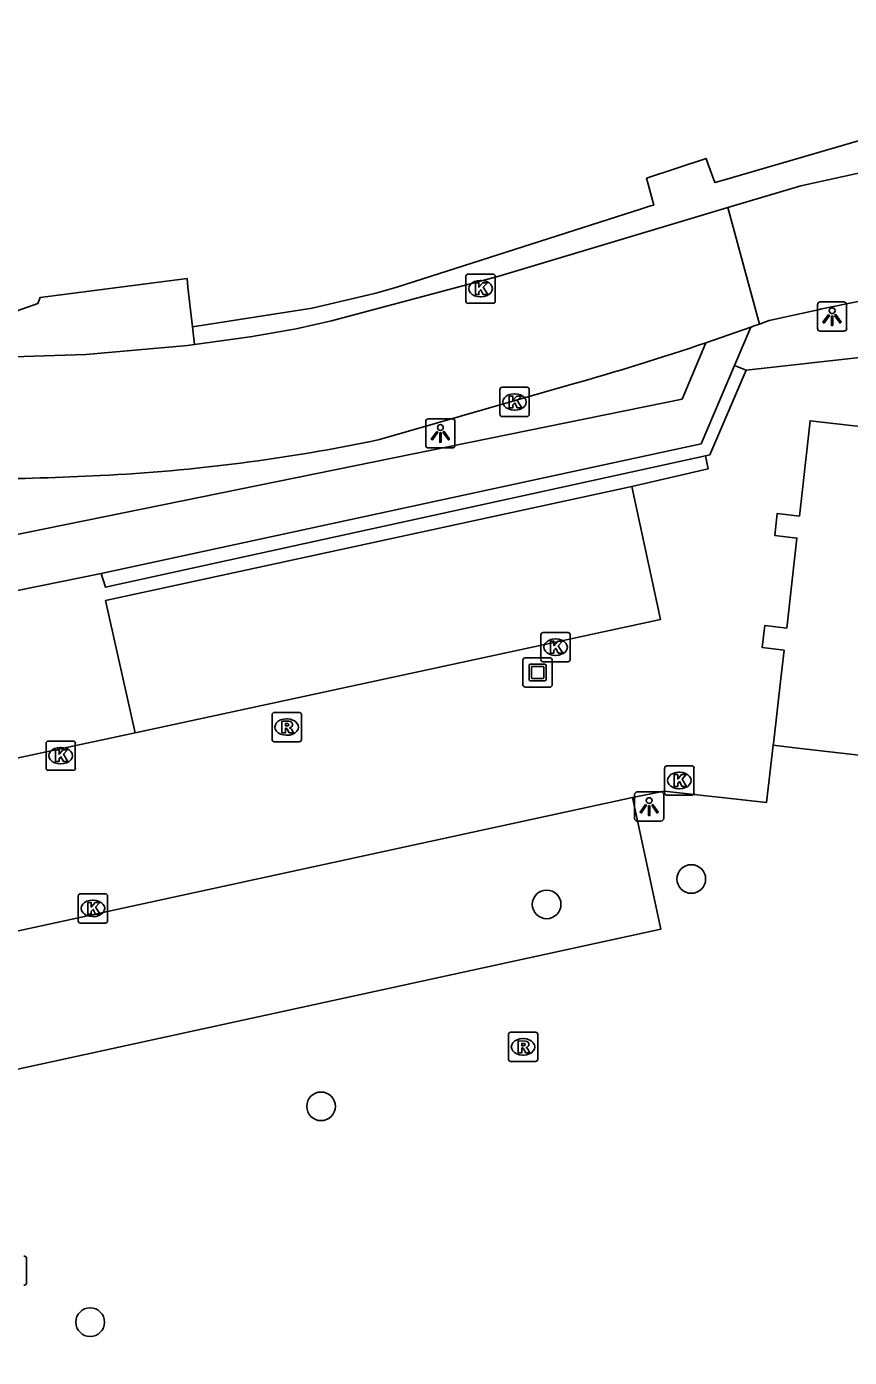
# Model space of a CAD drawing. Extents: x 161087 to 161922, y 382574 to 383873.
# Drawn here: x 161734.25 to 161762.33, y 383278.18 to 383323.61 of the extents above; entities that cross this region are included whole.
import ezdxf

# ---------------------------------------------------------------- set-up
doc = ezdxf.new("R2010")
doc.units = 0
for name, color, linetype in [('IMGEO_Boom', 7, 'Continuous'), ('IMGEO_Kolk', 7, 'Continuous'), ('IMGEO_Kunstobject', 7, 'Continuous'), ('IMGEO_Lichtpunt', 7, 'Continuous'), ('IMGEO_Muur', 7, 'Continuous'), ('IMGEO_Pand', 7, 'Continuous'), ('IMGEO_Parkeervlak_halfverhard', 7, 'Continuous'), ('IMGEO_Rijbaan_lokaal_open', 7, 'Continuous'), ('IMGEO_Rioolput', 7, 'Continuous'), ('IMGEO_Voetgangersgebied_open', 7, 'Continuous'), ('IMGEO_Voetpad_open', 7, 'Continuous')]:
    doc.layers.add(name, color=color, linetype=linetype)

msp = doc.modelspace()

# ---------------------------------------------------------------- linework, layer by layer
at = {"layer": 'IMGEO_Boom'}
for centre in [(161756.937, 383294.515), (161751.999, 383293.648), (161744.298, 383286.754), (161736.418, 383279.385)]:
    msp.add_circle(centre, 0.489, dxfattribs=at)
at = {"layer": 'IMGEO_Kolk'}
for p, q in [((161749.244, 383314.242), (161749.244, 383315.094)), ((161749.319, 383315.168), (161750.171, 383315.168)), ((161750.245, 383315.094), (161750.245, 383314.242)), ((161749.732, 383314.948), (161749.757, 383314.948)), ((161750.171, 383314.168), (161749.319, 383314.168)), ((161749.755, 383314.388), (161749.73, 383314.388)), ((161750.403, 383310.376), (161750.403, 383311.228)), ((161750.478, 383311.302), (161751.33, 383311.302)), ((161750.891, 383311.082), (161750.916, 383311.082)), ((161751.404, 383311.228), (161751.404, 383310.376)), ((161750.914, 383310.522), (161750.889, 383310.522)), ((161751.33, 383310.302), (161750.478, 383310.302)), ((161751.804, 383302.003), (161751.804, 383302.855)), ((161751.879, 383302.929), (161752.731, 383302.929)), ((161752.805, 383302.855), (161752.805, 383302.003)), ((161752.292, 383302.709), (161752.317, 383302.709)), ((161752.731, 383301.929), (161751.879, 383301.929)), ((161752.315, 383302.149), (161752.29, 383302.149)), ((161734.91, 383298.299), (161734.91, 383299.151)), ((161734.985, 383299.225), (161735.837, 383299.225)), ((161735.911, 383299.151), (161735.911, 383298.299)), ((161735.398, 383299.005), (161735.423, 383299.005)), ((161735.837, 383298.225), (161734.985, 383298.225)), ((161735.421, 383298.445), (161735.396, 383298.445)), ((161756.027, 383297.452), (161756.027, 383298.304)), ((161756.102, 383298.378), (161756.954, 383298.378)), ((161757.028, 383298.304), (161757.028, 383297.452)), ((161756.515, 383298.158), (161756.54, 383298.158)), ((161756.954, 383297.378), (161756.102, 383297.378)), ((161756.538, 383297.598), (161756.513, 383297.598)), ((161736.012, 383293.084), (161736.012, 383293.936)), ((161736.087, 383294.01), (161736.939, 383294.01)), ((161736.5, 383293.79), (161736.525, 383293.79)), ((161737.013, 383293.936), (161737.013, 383293.084)), ((161736.523, 383293.23), (161736.498, 383293.23)), ((161736.939, 383293.01), (161736.087, 383293.01))]:
    msp.add_line(p, q, dxfattribs=at)
for points in [[(161749.244, 383314.242), (161749.244, 383315.094)], [(161749.319, 383315.168), (161750.171, 383315.168)], [(161750.245, 383315.094), (161750.245, 383314.242)], [(161749.565, 383314.868), (161749.688, 383314.868), (161749.688, 383314.717), (161749.818, 383314.868), (161749.982, 383314.868), (161749.836, 383314.717), (161749.989, 383314.468), (161749.837, 383314.468), (161749.752, 383314.632), (161749.688, 383314.565), (161749.688, 383314.468), (161749.565, 383314.468), (161749.565, 383314.868)], [(161750.171, 383314.168), (161749.319, 383314.168)], [(161750.403, 383310.376), (161750.403, 383311.228)], [(161750.478, 383311.302), (161751.33, 383311.302)], [(161750.724, 383311.002), (161750.847, 383311.002), (161750.847, 383310.851), (161750.977, 383311.002), (161751.141, 383311.002), (161750.995, 383310.851), (161751.148, 383310.602), (161750.996, 383310.602), (161750.911, 383310.766), (161750.847, 383310.699), (161750.847, 383310.602), (161750.724, 383310.602), (161750.724, 383311.002)], [(161751.404, 383311.228), (161751.404, 383310.376)], [(161751.33, 383310.302), (161750.478, 383310.302)], [(161751.804, 383302.003), (161751.804, 383302.855)], [(161751.879, 383302.929), (161752.731, 383302.929)], [(161752.805, 383302.855), (161752.805, 383302.003)], [(161752.125, 383302.629), (161752.248, 383302.629), (161752.248, 383302.478), (161752.378, 383302.629), (161752.542, 383302.629), (161752.396, 383302.478), (161752.549, 383302.229), (161752.397, 383302.229), (161752.312, 383302.393), (161752.248, 383302.326), (161752.248, 383302.229), (161752.125, 383302.229), (161752.125, 383302.629)], [(161752.731, 383301.929), (161751.879, 383301.929)], [(161734.91, 383298.299), (161734.91, 383299.151)], [(161734.985, 383299.225), (161735.837, 383299.225)], [(161735.911, 383299.151), (161735.911, 383298.299)], [(161735.231, 383298.925), (161735.354, 383298.925), (161735.354, 383298.774), (161735.484, 383298.925), (161735.648, 383298.925), (161735.502, 383298.774), (161735.655, 383298.525), (161735.503, 383298.525), (161735.418, 383298.689), (161735.354, 383298.622), (161735.354, 383298.525), (161735.231, 383298.525), (161735.231, 383298.925)], [(161735.837, 383298.225), (161734.985, 383298.225)], [(161756.027, 383297.452), (161756.027, 383298.304)], [(161756.102, 383298.378), (161756.954, 383298.378)], [(161757.028, 383298.304), (161757.028, 383297.452)], [(161756.348, 383298.078), (161756.471, 383298.078), (161756.471, 383297.927), (161756.601, 383298.078), (161756.765, 383298.078), (161756.619, 383297.927), (161756.772, 383297.678), (161756.62, 383297.678), (161756.535, 383297.842), (161756.471, 383297.775), (161756.471, 383297.678), (161756.348, 383297.678), (161756.348, 383298.078)], [(161756.954, 383297.378), (161756.102, 383297.378)], [(161736.012, 383293.084), (161736.012, 383293.936)], [(161736.087, 383294.01), (161736.939, 383294.01)], [(161736.333, 383293.71), (161736.456, 383293.71), (161736.456, 383293.559), (161736.586, 383293.71), (161736.75, 383293.71), (161736.604, 383293.559), (161736.757, 383293.31), (161736.605, 383293.31), (161736.52, 383293.474), (161736.456, 383293.407), (161736.456, 383293.31), (161736.333, 383293.31), (161736.333, 383293.71)], [(161737.013, 383293.936), (161737.013, 383293.084)], [(161736.939, 383293.01), (161736.087, 383293.01)]]:
    msp.add_lwpolyline(points, dxfattribs=at)
for centre, start, end in [((161749.321, 383315.092), 91.552, 178.448), ((161749.321, 383315.092), 91.552, 178.448), ((161750.169, 383315.092), 1.552, 88.448), ((161750.169, 383315.092), 1.552, 88.448), ((161749.321, 383314.244), 181.552, 268.448), ((161749.321, 383314.244), 181.552, 268.448), ((161750.169, 383314.244), 271.552, 358.448), ((161750.169, 383314.244), 271.552, 358.448), ((161750.48, 383311.226), 91.552, 178.448), ((161750.48, 383311.226), 91.552, 178.448), ((161751.328, 383311.226), 1.552, 88.448), ((161751.328, 383311.226), 1.552, 88.448), ((161750.48, 383310.378), 181.552, 268.448), ((161750.48, 383310.378), 181.552, 268.448), ((161751.328, 383310.378), 271.552, 358.448), ((161751.328, 383310.378), 271.552, 358.448), ((161751.881, 383302.853), 91.552, 178.448), ((161751.881, 383302.853), 91.552, 178.448), ((161752.729, 383302.853), 1.552, 88.448), ((161752.729, 383302.853), 1.552, 88.448), ((161751.881, 383302.005), 181.552, 268.448), ((161751.881, 383302.005), 181.552, 268.448), ((161752.729, 383302.005), 271.552, 358.448), ((161752.729, 383302.005), 271.552, 358.448), ((161734.987, 383299.149), 91.552, 178.448), ((161734.987, 383299.149), 91.552, 178.448), ((161735.835, 383299.149), 1.552, 88.448), ((161735.835, 383299.149), 1.552, 88.448), ((161734.987, 383298.301), 181.552, 268.448), ((161734.987, 383298.301), 181.552, 268.448), ((161735.835, 383298.301), 271.552, 358.448), ((161735.835, 383298.301), 271.552, 358.448), ((161756.104, 383298.302), 91.552, 178.448), ((161756.104, 383298.302), 91.552, 178.448), ((161756.952, 383298.302), 1.552, 88.448), ((161756.952, 383298.302), 1.552, 88.448), ((161756.104, 383297.454), 181.552, 268.448), ((161756.104, 383297.454), 181.552, 268.448), ((161756.952, 383297.454), 271.552, 358.448), ((161756.952, 383297.454), 271.552, 358.448), ((161736.089, 383293.934), 91.552, 178.448), ((161736.089, 383293.934), 91.552, 178.448), ((161736.937, 383293.934), 1.552, 88.448), ((161736.937, 383293.934), 1.552, 88.448), ((161736.089, 383293.086), 181.552, 268.448), ((161736.089, 383293.086), 181.552, 268.448), ((161736.937, 383293.086), 271.552, 358.448), ((161736.937, 383293.086), 271.552, 358.448)]:
    msp.add_arc(centre, 0.0765, start, end, dxfattribs=at)
for centre, major_axis, ratio, start_param, end_param in [((161749.731, 383314.668), (-0.387, 0.002), 0.722429, 4.712389, 7.853982), ((161749.756, 383314.668), (-0.39, 0.002), 0.717154, 1.570796, 4.712389), ((161750.89, 383310.802), (-0.387, 0.002), 0.722429, 4.712389, 7.853982), ((161750.915, 383310.802), (-0.39, 0.002), 0.717154, 1.570796, 4.712389), ((161752.291, 383302.429), (-0.387, 0.002), 0.722429, 4.712389, 7.853982), ((161752.316, 383302.429), (-0.39, 0.002), 0.717154, 1.570796, 4.712389), ((161735.397, 383298.725), (-0.387, 0.002), 0.722429, 4.712389, 7.853982), ((161735.422, 383298.725), (-0.39, 0.002), 0.717154, 1.570796, 4.712389), ((161756.514, 383297.878), (-0.387, 0.002), 0.722429, 4.712389, 7.853982), ((161756.539, 383297.878), (-0.39, 0.002), 0.717154, 1.570796, 4.712389), ((161736.499, 383293.51), (-0.387, 0.002), 0.722429, 4.712389, 7.853982), ((161736.524, 383293.51), (-0.39, 0.002), 0.717154, 1.570796, 4.712389)]:
    msp.add_ellipse(centre, major_axis=major_axis, ratio=ratio, start_param=start_param, end_param=end_param, dxfattribs=at)
at = {"layer": 'IMGEO_Kunstobject'}
for p, q in [((161751.189, 383301.983), (161751.189, 383301.142)), ((161751.189, 383301.983), (161751.189, 383301.142)), ((161752.105, 383302.067), (161751.264, 383302.067)), ((161752.105, 383302.067), (161751.264, 383302.067)), ((161751.453, 383301.855), (161751.927, 383301.855)), ((161752.189, 383301.151), (161752.189, 383301.992)), ((161752.189, 383301.151), (161752.189, 383301.992)), ((161751.403, 383301.331), (161751.403, 383301.805)), ((161751.483, 383301.755), (161751.483, 383301.381)), ((161751.877, 383301.775), (161751.503, 383301.775)), ((161751.897, 383301.381), (161751.897, 383301.755)), ((161751.977, 383301.805), (161751.977, 383301.331)), ((161751.273, 383301.067), (161752.114, 383301.067)), ((161751.273, 383301.067), (161752.114, 383301.067)), ((161751.927, 383301.281), (161751.453, 383301.281)), ((161751.503, 383301.361), (161751.877, 383301.361))]:
    msp.add_line(p, q, dxfattribs=at)
for centre, radius, start, end in [((161751.267, 383301.989), 0.0779, 92.4484, 184.2845), ((161751.267, 383301.989), 0.0779, 92.4484, 184.2845), ((161751.453, 383301.805), 0.05, 90, 180), ((161751.927, 383301.805), 0.05, 360, 90), ((161752.111, 383301.989), 0.0779, 2.4484, 94.2845), ((161752.111, 383301.989), 0.0779, 2.4484, 94.2845), ((161751.503, 383301.755), 0.02, 90, 180), ((161751.503, 383301.381), 0.02, 180, 270), ((161751.877, 383301.755), 0.02, 360, 90), ((161751.877, 383301.381), 0.02, 270, 0), ((161751.267, 383301.145), 0.0779, 182.4484, 274.2845), ((161751.267, 383301.145), 0.0779, 182.4484, 274.2845), ((161751.453, 383301.331), 0.05, 180, 270), ((161751.927, 383301.331), 0.05, 270, 0), ((161752.111, 383301.145), 0.0779, 272.4484, 4.2845), ((161752.111, 383301.145), 0.0779, 272.4484, 4.2845)]:
    msp.add_arc(centre, radius, start, end, dxfattribs=at)
at = {"layer": 'IMGEO_Lichtpunt'}
for p, q in [((161761.243, 383314.119), (161761.243, 383313.312)), ((161761.243, 383314.119), (161761.243, 383313.312)), ((161762.145, 383314.214), (161761.337, 383314.214)), ((161762.145, 383314.214), (161761.337, 383314.214)), ((161762.239, 383313.312), (161762.239, 383314.119)), ((161762.239, 383313.312), (161762.239, 383314.119)), ((161761.337, 383313.218), (161762.145, 383313.218)), ((161761.337, 383313.218), (161762.145, 383313.218)), ((161747.872, 383310.131), (161747.872, 383309.324)), ((161747.872, 383310.131), (161747.872, 383309.324)), ((161748.774, 383310.226), (161747.966, 383310.226)), ((161748.774, 383310.226), (161747.966, 383310.226)), ((161748.868, 383309.324), (161748.868, 383310.131)), ((161748.868, 383309.324), (161748.868, 383310.131)), ((161747.966, 383309.23), (161748.774, 383309.23)), ((161747.966, 383309.23), (161748.774, 383309.23)), ((161754.999, 383297.394), (161754.999, 383296.587)), ((161754.999, 383297.394), (161754.999, 383296.587)), ((161755.901, 383297.489), (161755.093, 383297.489)), ((161755.901, 383297.489), (161755.093, 383297.489)), ((161755.995, 383296.587), (161755.995, 383297.394)), ((161755.995, 383296.587), (161755.995, 383297.394)), ((161755.093, 383296.493), (161755.901, 383296.493)), ((161755.093, 383296.493), (161755.901, 383296.493)), ((161734.248, 383280.74), (161734.248, 383281.547)), ((161734.248, 383280.74), (161734.248, 383281.547))]:
    msp.add_line(p, q, dxfattribs=at)
for points in [[(161761.617, 383313.783), (161761.656, 383313.755), (161761.468, 383313.493), (161761.43, 383313.52), (161761.617, 383313.783)], [(161761.719, 383313.735), (161761.766, 383313.735), (161761.766, 383313.413), (161761.719, 383313.413), (161761.719, 383313.735)], [(161761.829, 383313.755), (161761.867, 383313.782), (161762.054, 383313.52), (161762.015, 383313.492), (161761.829, 383313.755)], [(161748.246, 383309.795), (161748.285, 383309.767), (161748.097, 383309.505), (161748.059, 383309.532), (161748.246, 383309.795)], [(161748.348, 383309.747), (161748.395, 383309.747), (161748.395, 383309.425), (161748.348, 383309.425), (161748.348, 383309.747)], [(161748.458, 383309.767), (161748.496, 383309.794), (161748.683, 383309.532), (161748.644, 383309.504), (161748.458, 383309.767)], [(161755.373, 383297.058), (161755.412, 383297.03), (161755.224, 383296.768), (161755.186, 383296.795), (161755.373, 383297.058)], [(161755.475, 383297.01), (161755.522, 383297.01), (161755.522, 383296.688), (161755.475, 383296.688), (161755.475, 383297.01)], [(161755.585, 383297.03), (161755.623, 383297.057), (161755.81, 383296.795), (161755.771, 383296.767), (161755.585, 383297.03)]]:
    msp.add_lwpolyline(points, dxfattribs=at)
for centre in [(161761.742, 383313.917), (161748.371, 383309.929), (161755.498, 383297.192)]:
    msp.add_circle(centre, 0.0994, dxfattribs=at)
for centre, start, end in [((161761.337, 383314.119), 90, 180), ((161761.337, 383314.119), 90, 180), ((161762.145, 383314.119), 0, 90), ((161762.145, 383314.119), 0, 90), ((161761.337, 383313.312), 180, 270), ((161761.337, 383313.312), 180, 270), ((161762.145, 383313.312), 270, 0), ((161762.145, 383313.312), 270, 360), ((161747.966, 383310.131), 90, 180), ((161747.966, 383310.131), 90, 180), ((161748.774, 383310.131), 0, 90), ((161748.774, 383310.131), 0, 90), ((161747.966, 383309.324), 180, 270), ((161747.966, 383309.324), 180, 270), ((161748.774, 383309.324), 270, 0), ((161748.774, 383309.324), 270, 360), ((161755.093, 383297.394), 90, 180), ((161755.093, 383297.394), 90, 180), ((161755.901, 383297.394), 0, 90), ((161755.901, 383297.394), 0, 90), ((161755.093, 383296.587), 180, 270), ((161755.093, 383296.587), 180, 270), ((161755.901, 383296.587), 270, 0), ((161755.901, 383296.587), 270, 360), ((161734.154, 383281.547), 0, 90), ((161734.154, 383281.547), 0, 90), ((161734.154, 383280.74), 270, 0), ((161734.154, 383280.74), 270, 360)]:
    msp.add_arc(centre, 0.0946, start, end, dxfattribs=at)
at = {"layer": 'IMGEO_Muur'}
for points in [[(161736.793, 383304.947), (161757.278, 383309.374), (161758.411, 383312.05)], [(161758.813, 383311.883), (161757.564, 383308.993), (161757.42, 383308.961)], [(161758.411, 383312.05), (161758.813, 383311.883)], [(161757.42, 383308.961), (161740.366, 383305.229), (161736.939, 383304.474), (161736.793, 383304.947)]]:
    msp.add_lwpolyline(points, dxfattribs=at)
at = {"layer": 'IMGEO_Pand'}
for points in [[(161759.734, 383299.081), (161759.748, 383299.228), (161759.993, 383301.363), (161760.105, 383302.327), (161759.358, 383302.418), (161759.45, 383303.174), (161760.193, 383303.08), (161760.541, 383306.152), (161759.783, 383306.242), (161759.869, 383306.998), (161760.625, 383306.903), (161760.728, 383307.818), (161760.992, 383310.161), (161766.986, 383309.473)], [(161754.698, 383252.86), (161754.996, 383255.257), (161777.82, 383253.042), (161800.434, 383250.181), (161804.146, 383279.524), (161803.215, 383278.802), (161801.774, 383278.984), (161800.692, 383280.379), (161799.687, 383280.505), (161801.286, 383294.954), (161786.054, 383296.7), (161785.899, 383295.409), (161783.164, 383295.736), (161783.311, 383296.964), (161765.801, 383298.967), (161765.735, 383298.391), (161760.469, 383298.997), (161759.734, 383299.081)]]:
    msp.add_lwpolyline(points, dxfattribs=at)
at = {"layer": 'IMGEO_Parkeervlak_halfverhard'}
for points in [[(161754.904, 383307.914), (161739.043, 383304.477), (161736.942, 383304.026), (161737.957, 383299.501)], [(161754.904, 383307.914), (161755.887, 383303.379), (161737.957, 383299.501)], [(161719.803, 383288.643), (161719.599, 383289.632), (161754.927, 383297.301)], [(161754.927, 383297.301), (161755.898, 383292.803), (161720.554, 383285.106), (161719.803, 383288.643)]]:
    msp.add_lwpolyline(points, dxfattribs=at)
at = {"layer": 'IMGEO_Rijbaan_lokaal_open'}
for points in [[(161775.39, 383323.615), (161775.212, 383322.181), (161772.929, 383322.441), (161772.642, 383320.233), (161769.727, 383319.864), (161764.973, 383319.127), (161760.674, 383318.183), (161758.179, 383317.436)], [(161758.179, 383317.436), (161750.337, 383315.088), (161744.652, 383313.565), (161743.449, 383313.301), (161741.88, 383313.024), (161739.983, 383312.76)], [(161759.262, 383313.462), (161758.179, 383317.436)], [(161759.262, 383313.462), (161759.592, 383313.583), (161761.268, 383313.951), (161761.389, 383313.978), (161762.691, 383314.246), (161766.648, 383315.068)], [(161757.435, 383312.822), (161758.964, 383313.355)], [(161758.964, 383313.355), (161759.113, 383313.408), (161759.262, 383313.462)], [(161739.983, 383312.76), (161739.744, 383312.727), (161736.264, 383312.423), (161733.443, 383312.335)], [(161746.292, 383309.517), (161752.827, 383311.392)]]:
    msp.add_lwpolyline(points, dxfattribs=at)
for centre, radius, start, end in [((161727.599, 383400.825), 92.923, 285.75305, 288.72831), ((161733.898, 383368.205), 59.982, 272.73908, 281.92523), ((161731.05, 383422.959), 114.81, 268.75154, 272.8525)]:
    msp.add_arc(centre, radius, start, end, dxfattribs=at)
at = {"layer": 'IMGEO_Rioolput'}
for p, q in [((161742.625, 383299.275), (161742.625, 383300.127)), ((161742.7, 383300.201), (161743.552, 383300.201)), ((161743.626, 383300.127), (161743.626, 383299.275)), ((161743.113, 383299.981), (161743.138, 383299.981)), ((161743.552, 383299.201), (161742.7, 383299.201)), ((161743.136, 383299.421), (161743.111, 383299.421)), ((161750.693, 383288.359), (161750.693, 383289.211)), ((161750.768, 383289.285), (161751.62, 383289.285)), ((161751.694, 383289.211), (161751.694, 383288.359)), ((161751.181, 383289.065), (161751.206, 383289.065)), ((161751.62, 383288.285), (161750.768, 383288.285)), ((161751.204, 383288.505), (161751.179, 383288.505))]:
    msp.add_line(p, q, dxfattribs=at)
for points in [[(161742.625, 383299.275), (161742.625, 383300.127)], [(161742.7, 383300.201), (161743.552, 383300.201)], [(161743.626, 383300.127), (161743.626, 383299.275)], [(161743.214, 383299.899), (161742.962, 383299.901), (161742.962, 383299.501)], [(161742.962, 383299.501), (161743.086, 383299.501), (161743.086, 383299.663), (161743.097, 383299.663)], [(161743.14, 383299.82), (161743.086, 383299.82), (161743.086, 383299.739)], [(161743.086, 383299.739), (161743.138, 383299.739)], [(161743.144, 383299.634), (161743.215, 383299.501), (161743.355, 383299.501), (161743.29, 383299.627)], [(161743.552, 383299.201), (161742.7, 383299.201)], [(161750.693, 383288.359), (161750.693, 383289.211)], [(161750.768, 383289.285), (161751.62, 383289.285)], [(161751.694, 383289.211), (161751.694, 383288.359)], [(161751.282, 383288.983), (161751.03, 383288.985), (161751.03, 383288.585)], [(161751.03, 383288.585), (161751.154, 383288.585), (161751.154, 383288.747), (161751.165, 383288.747)], [(161751.208, 383288.904), (161751.154, 383288.904), (161751.154, 383288.823)], [(161751.154, 383288.823), (161751.206, 383288.823)], [(161751.212, 383288.718), (161751.283, 383288.585), (161751.423, 383288.585), (161751.358, 383288.711)], [(161751.62, 383288.285), (161750.768, 383288.285)]]:
    msp.add_lwpolyline(points, dxfattribs=at)
for centre, radius, start, end in [((161742.702, 383300.125), 0.0765, 91.552, 178.448), ((161742.702, 383300.125), 0.0765, 91.552, 178.448), ((161743.55, 383300.125), 0.0765, 1.552, 88.448), ((161743.55, 383300.125), 0.0765, 1.552, 88.448), ((161743.096, 383299.61), 0.0533, 26.0293, 88.6989), ((161743.122, 383299.928), 0.19, 274.7715, 282.9687), ((161743.146, 383299.724), 0.0964, 77.0061, 93.1865), ((161743.16, 383299.781), 0.0378, 276.6634, 79.6772), ((161743.213, 383299.789), 0.109, 350.3612, 89.416), ((161743.211, 383299.789), 0.112, 277.5842, 350.9817), ((161743.195, 383299.574), 0.108, 29.5134, 73.7905), ((161742.702, 383299.277), 0.0765, 181.552, 268.448), ((161742.702, 383299.277), 0.0765, 181.552, 268.448), ((161743.55, 383299.277), 0.0765, 271.552, 358.448), ((161743.55, 383299.277), 0.0765, 271.552, 358.448), ((161750.77, 383289.209), 0.0765, 91.552, 178.448), ((161750.77, 383289.209), 0.0765, 91.552, 178.448), ((161751.618, 383289.209), 0.0765, 1.552, 88.448), ((161751.618, 383289.209), 0.0765, 1.552, 88.448), ((161751.164, 383288.694), 0.0533, 26.0293, 88.6989), ((161751.19, 383289.012), 0.19, 274.7715, 282.9687), ((161751.214, 383288.808), 0.0964, 77.0061, 93.1865), ((161751.228, 383288.865), 0.0378, 276.6634, 79.6772), ((161751.281, 383288.873), 0.109, 350.3612, 89.416), ((161751.279, 383288.873), 0.112, 277.5842, 350.9817), ((161751.263, 383288.658), 0.108, 29.5134, 73.7905), ((161750.77, 383288.361), 0.0765, 181.552, 268.448), ((161750.77, 383288.361), 0.0765, 181.552, 268.448), ((161751.618, 383288.361), 0.0765, 271.552, 358.448), ((161751.618, 383288.361), 0.0765, 271.552, 358.448)]:
    msp.add_arc(centre, radius, start, end, dxfattribs=at)
for centre, major_axis, ratio, start_param, end_param in [((161743.112, 383299.701), (-0.387, 0.002), 0.722429, 4.712389, 7.853982), ((161743.137, 383299.701), (-0.39, 0.002), 0.717154, 1.570796, 4.712389), ((161751.18, 383288.785), (-0.387, 0.002), 0.722429, 4.712389, 7.853982), ((161751.205, 383288.785), (-0.39, 0.002), 0.717154, 1.570796, 4.712389)]:
    msp.add_ellipse(centre, major_axis=major_axis, ratio=ratio, start_param=start_param, end_param=end_param, dxfattribs=at)
at = {"layer": 'IMGEO_Voetgangersgebied_open'}
for points in [[(161767.084, 383312.806), (161758.813, 383311.883)], [(161757.42, 383308.961), (161757.508, 383308.52), (161754.904, 383307.914)], [(161737.957, 383299.501), (161728.693, 383297.525)], [(161754.927, 383297.301), (161756.013, 383297.51), (161759.505, 383297.132), (161759.734, 383299.081)]]:
    msp.add_lwpolyline(points, dxfattribs=at)
at = {"layer": 'IMGEO_Voetpad_open'}
for points in [[(161739.912, 383313.368), (161743.995, 383314), (161746.172, 383314.511), (161746.882, 383314.719), (161755.233, 383317.396), (161755.544, 383317.495), (161755.656, 383317.525), (161755.465, 383318.239), (161755.412, 383318.436), (161757.443, 383319.115), (161757.506, 383318.941), (161757.743, 383318.29), (161758.075, 383318.387), (161766.741, 383320.906), (161767.865, 383321.208), (161768.652, 383321.346), (161771.041, 383321.617)], [(161733.503, 383313.136), (161733.695, 383313.598), (161733.897, 383313.899), (161734.632, 383314.166), (161734.705, 383314.368), (161739.727, 383315.019), (161739.754, 383314.715), (161739.912, 383313.368)], [(161739.912, 383313.368), (161739.983, 383312.76)], [(161758.411, 383312.05), (161758.964, 383313.355)], [(161757.435, 383312.822), (161756.619, 383310.896), (161712.542, 383301.927), (161711.631, 383303.923)], [(161713.377, 383300.115), (161718.798, 383301.292), (161735.449, 383304.674), (161736.793, 383304.947)]]:
    msp.add_lwpolyline(points, dxfattribs=at)

doc.saveas('drawing.dxf')
